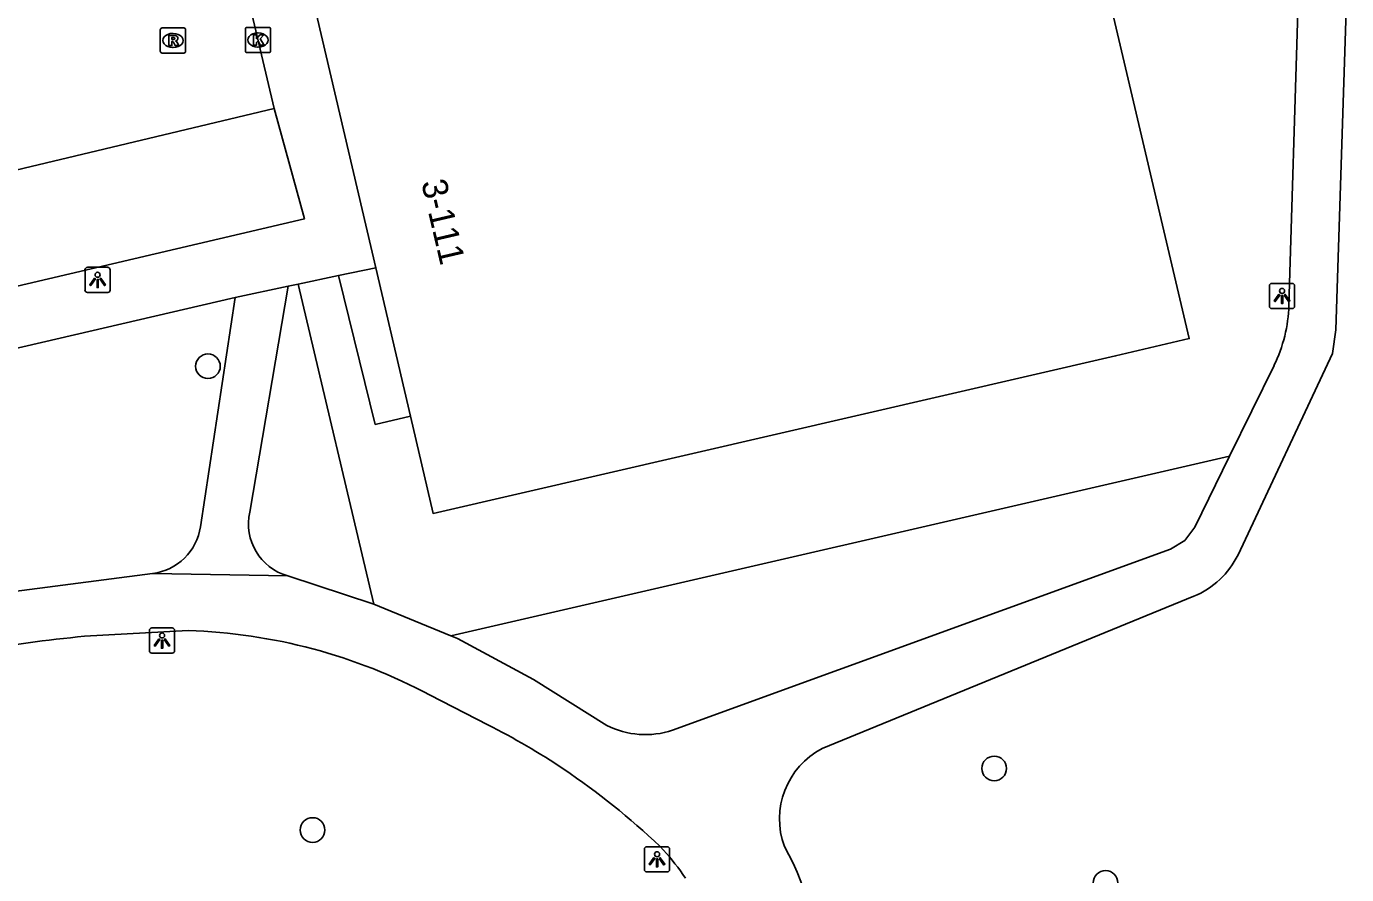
# Model space of a CAD drawing. Extents: x 162990 to 165007, y 383433 to 384336.
# Drawn here: x 164242.3 to 164294.6, y 384013 to 384046.6 of the extents above; entities that cross this region are included whole.
import ezdxf

# ---------------------------------------------------------------- set-up
doc = ezdxf.new("R2010")
doc.units = 0
for name, color, linetype in [('IMGEO_Boom', 7, 'Continuous'), ('IMGEO_Groenvoorziening', 7, 'Continuous'), ('IMGEO_Kolk', 7, 'Continuous'), ('IMGEO_Lichtpunt', 7, 'Continuous'), ('IMGEO_Pand', 7, 'Continuous'), ('IMGEO_Pand_nummerreeks', 7, 'Continuous'), ('IMGEO_Rijbaan_lokaal_open', 7, 'Continuous'), ('IMGEO_Rioolput', 7, 'Continuous'), ('IMGEO_Voetpad_halfverhard', 7, 'Continuous'), ('IMGEO_Voetpad_open', 7, 'Continuous')]:
    doc.layers.add(name, color=color, linetype=linetype)

msp = doc.modelspace()

# ---------------------------------------------------------------- linework, layer by layer
at = {"layer": 'IMGEO_Boom'}
for centre in [(164249.448, 384033.16), (164280.603, 384017.221), (164253.594, 384014.78), (164285.014, 384012.681)]:
    msp.add_circle(centre, 0.489, dxfattribs=at)
at = {"layer": 'IMGEO_Groenvoorziening'}
for points in [[(164253.03, 384036.418), (164256.016, 384023.727)], [(164259.077, 384022.478), (164289.927, 384029.594)]]:
    msp.add_lwpolyline(points, dxfattribs=at)
at = {"layer": 'IMGEO_Kolk'}
for p, q in [((164250.931, 384045.664), (164250.931, 384046.516)), ((164251.006, 384046.59), (164251.858, 384046.59)), ((164251.419, 384046.37), (164251.444, 384046.37)), ((164251.932, 384046.516), (164251.932, 384045.664)), ((164251.442, 384045.81), (164251.417, 384045.81)), ((164251.858, 384045.59), (164251.006, 384045.59))]:
    msp.add_line(p, q, dxfattribs=at)
for points in [[(164250.931, 384045.664), (164250.931, 384046.516)], [(164251.006, 384046.59), (164251.858, 384046.59)], [(164251.252, 384046.29), (164251.375, 384046.29), (164251.375, 384046.139), (164251.505, 384046.29), (164251.669, 384046.29), (164251.523, 384046.139), (164251.676, 384045.89), (164251.524, 384045.89), (164251.439, 384046.054), (164251.375, 384045.987), (164251.375, 384045.89), (164251.252, 384045.89), (164251.252, 384046.29)], [(164251.932, 384046.516), (164251.932, 384045.664)], [(164251.858, 384045.59), (164251.006, 384045.59)]]:
    msp.add_lwpolyline(points, dxfattribs=at)
for centre, start, end in [((164251.008, 384046.514), 91.552, 178.448), ((164251.008, 384046.514), 91.552, 178.448), ((164251.856, 384046.514), 1.552, 88.448), ((164251.856, 384046.514), 1.552, 88.448), ((164251.008, 384045.666), 181.552, 268.448), ((164251.008, 384045.666), 181.552, 268.448), ((164251.856, 384045.666), 271.552, 358.448), ((164251.856, 384045.666), 271.552, 358.448)]:
    msp.add_arc(centre, 0.0765, start, end, dxfattribs=at)
for centre, major_axis, ratio, start_param, end_param in [((164251.418, 384046.09), (-0.387, 0.002), 0.722429, 4.712389, 7.853982), ((164251.443, 384046.09), (-0.39, 0.002), 0.717154, 1.570796, 4.712389)]:
    msp.add_ellipse(centre, major_axis=major_axis, ratio=ratio, start_param=start_param, end_param=end_param, dxfattribs=at)
at = {"layer": 'IMGEO_Lichtpunt'}
for p, q in [((164244.578, 384036.985), (164244.578, 384036.178)), ((164244.578, 384036.985), (164244.578, 384036.178)), ((164245.48, 384037.08), (164244.672, 384037.08)), ((164245.48, 384037.08), (164244.672, 384037.08)), ((164245.574, 384036.178), (164245.574, 384036.985)), ((164245.574, 384036.178), (164245.574, 384036.985)), ((164291.51, 384036.346), (164291.51, 384035.539)), ((164291.51, 384036.346), (164291.51, 384035.539)), ((164292.412, 384036.441), (164291.604, 384036.441)), ((164292.412, 384036.441), (164291.604, 384036.441)), ((164292.506, 384035.539), (164292.506, 384036.346)), ((164292.506, 384035.539), (164292.506, 384036.346)), ((164244.672, 384036.084), (164245.48, 384036.084)), ((164244.672, 384036.084), (164245.48, 384036.084)), ((164291.604, 384035.445), (164292.412, 384035.445)), ((164291.604, 384035.445), (164292.412, 384035.445)), ((164247.132, 384022.692), (164247.132, 384021.885)), ((164247.132, 384022.692), (164247.132, 384021.885)), ((164248.034, 384022.787), (164247.226, 384022.787)), ((164248.034, 384022.787), (164247.226, 384022.787)), ((164248.128, 384021.885), (164248.128, 384022.692)), ((164248.128, 384021.885), (164248.128, 384022.692)), ((164247.226, 384021.791), (164248.034, 384021.791)), ((164247.226, 384021.791), (164248.034, 384021.791)), ((164266.745, 384014.021), (164266.745, 384013.214)), ((164266.745, 384014.021), (164266.745, 384013.214)), ((164267.647, 384014.116), (164266.839, 384014.116)), ((164267.647, 384014.116), (164266.839, 384014.116)), ((164267.741, 384013.214), (164267.741, 384014.021)), ((164267.741, 384013.214), (164267.741, 384014.021)), ((164266.839, 384013.12), (164267.647, 384013.12)), ((164266.839, 384013.12), (164267.647, 384013.12))]:
    msp.add_line(p, q, dxfattribs=at)
for points in [[(164244.952, 384036.649), (164244.991, 384036.621), (164244.803, 384036.359), (164244.765, 384036.386), (164244.952, 384036.649)], [(164245.054, 384036.601), (164245.101, 384036.601), (164245.101, 384036.279), (164245.054, 384036.279), (164245.054, 384036.601)], [(164245.164, 384036.621), (164245.202, 384036.648), (164245.389, 384036.386), (164245.35, 384036.358), (164245.164, 384036.621)], [(164291.884, 384036.01), (164291.923, 384035.982), (164291.735, 384035.72), (164291.697, 384035.747), (164291.884, 384036.01)], [(164291.986, 384035.962), (164292.033, 384035.962), (164292.033, 384035.64), (164291.986, 384035.64), (164291.986, 384035.962)], [(164292.096, 384035.982), (164292.134, 384036.009), (164292.321, 384035.747), (164292.282, 384035.719), (164292.096, 384035.982)], [(164247.506, 384022.356), (164247.545, 384022.328), (164247.357, 384022.066), (164247.319, 384022.093), (164247.506, 384022.356)], [(164247.608, 384022.308), (164247.655, 384022.308), (164247.655, 384021.986), (164247.608, 384021.986), (164247.608, 384022.308)], [(164247.718, 384022.328), (164247.756, 384022.355), (164247.943, 384022.093), (164247.904, 384022.065), (164247.718, 384022.328)], [(164267.119, 384013.685), (164267.158, 384013.657), (164266.97, 384013.395), (164266.932, 384013.422), (164267.119, 384013.685)], [(164267.221, 384013.637), (164267.268, 384013.637), (164267.268, 384013.315), (164267.221, 384013.315), (164267.221, 384013.637)], [(164267.331, 384013.657), (164267.369, 384013.684), (164267.556, 384013.422), (164267.517, 384013.394), (164267.331, 384013.657)]]:
    msp.add_lwpolyline(points, dxfattribs=at)
for centre in [(164245.077, 384036.783), (164292.009, 384036.144), (164247.631, 384022.49), (164267.244, 384013.819)]:
    msp.add_circle(centre, 0.0994, dxfattribs=at)
for centre, start, end in [((164244.672, 384036.985), 90, 180), ((164244.672, 384036.985), 90, 180), ((164245.48, 384036.985), 0, 90), ((164245.48, 384036.985), 0, 90), ((164291.604, 384036.346), 90, 180), ((164291.604, 384036.346), 90, 180), ((164292.412, 384036.346), 0, 90), ((164292.412, 384036.346), 0, 90), ((164244.672, 384036.178), 180, 270), ((164244.672, 384036.178), 180, 270), ((164245.48, 384036.178), 270, 0), ((164245.48, 384036.178), 270, 360), ((164291.604, 384035.539), 180, 270), ((164291.604, 384035.539), 180, 270), ((164292.412, 384035.539), 270, 0), ((164292.412, 384035.539), 270, 360), ((164247.226, 384022.692), 90, 180), ((164247.226, 384022.692), 90, 180), ((164248.034, 384022.692), 0, 90), ((164248.034, 384022.692), 0, 90), ((164247.226, 384021.885), 180, 270), ((164247.226, 384021.885), 180, 270), ((164248.034, 384021.885), 270, 0), ((164248.034, 384021.885), 270, 360), ((164266.839, 384014.021), 90, 180), ((164266.839, 384014.021), 90, 180), ((164267.647, 384014.021), 0, 90), ((164267.647, 384014.021), 0, 90), ((164266.839, 384013.214), 180, 270), ((164266.839, 384013.214), 180, 270), ((164267.647, 384013.214), 270, 0), ((164267.647, 384013.214), 270, 360)]:
    msp.add_arc(centre, 0.0946, start, end, dxfattribs=at)
at = {"layer": 'IMGEO_Pand'}
for points in [[(164257.473, 384031.176), (164258.372, 384027.327), (164285.413, 384033.57), (164288.333, 384034.258), (164281.903, 384061.564)], [(164254.084, 384047.905), (164253.594, 384047.791), (164256.099, 384037.062)], [(164256.099, 384037.062), (164257.473, 384031.176)]]:
    msp.add_lwpolyline(points, dxfattribs=at)
at = {"layer": 'IMGEO_Rijbaan_lokaal_open'}
for points in [[(164249.058, 384056.151), (164252.072, 384043.378)], [(164228.984, 384037.862), (164252.072, 384043.378)]]:
    msp.add_lwpolyline(points, dxfattribs=at)
at = {"layer": 'IMGEO_Rioolput'}
for p, q in [((164247.561, 384045.644), (164247.561, 384046.496)), ((164247.636, 384046.57), (164248.488, 384046.57)), ((164248.049, 384046.35), (164248.074, 384046.35)), ((164248.562, 384046.496), (164248.562, 384045.644)), ((164248.072, 384045.79), (164248.047, 384045.79)), ((164248.488, 384045.57), (164247.636, 384045.57))]:
    msp.add_line(p, q, dxfattribs=at)
for points in [[(164247.561, 384045.644), (164247.561, 384046.496)], [(164247.636, 384046.57), (164248.488, 384046.57)], [(164248.15, 384046.268), (164247.898, 384046.27), (164247.898, 384045.87)], [(164248.562, 384046.496), (164248.562, 384045.644)], [(164247.898, 384045.87), (164248.022, 384045.87), (164248.022, 384046.032), (164248.033, 384046.032)], [(164248.076, 384046.189), (164248.022, 384046.189), (164248.022, 384046.108)], [(164248.022, 384046.108), (164248.074, 384046.108)], [(164248.08, 384046.003), (164248.151, 384045.87), (164248.291, 384045.87), (164248.226, 384045.996)], [(164248.488, 384045.57), (164247.636, 384045.57)]]:
    msp.add_lwpolyline(points, dxfattribs=at)
for centre, radius, start, end in [((164247.638, 384046.494), 0.0765, 91.552, 178.448), ((164247.638, 384046.494), 0.0765, 91.552, 178.448), ((164248.149, 384046.158), 0.109, 350.3612, 89.416), ((164248.486, 384046.494), 0.0765, 1.552, 88.448), ((164248.486, 384046.494), 0.0765, 1.552, 88.448), ((164248.032, 384045.979), 0.0533, 26.0293, 88.6989), ((164248.058, 384046.297), 0.19, 274.7715, 282.9687), ((164248.082, 384046.093), 0.0964, 77.0061, 93.1865), ((164248.096, 384046.15), 0.0378, 276.6634, 79.6772), ((164248.147, 384046.158), 0.112, 277.5842, 350.9817), ((164248.131, 384045.943), 0.108, 29.5134, 73.7905), ((164247.638, 384045.646), 0.0765, 181.552, 268.448), ((164247.638, 384045.646), 0.0765, 181.552, 268.448), ((164248.486, 384045.646), 0.0765, 271.552, 358.448), ((164248.486, 384045.646), 0.0765, 271.552, 358.448)]:
    msp.add_arc(centre, radius, start, end, dxfattribs=at)
for centre, major_axis, ratio, start_param, end_param in [((164248.048, 384046.07), (-0.387, 0.002), 0.722429, 4.712389, 7.853982), ((164248.073, 384046.07), (-0.39, 0.002), 0.717154, 1.570796, 4.712389)]:
    msp.add_ellipse(centre, major_axis=major_axis, ratio=ratio, start_param=start_param, end_param=end_param, dxfattribs=at)
at = {"layer": 'IMGEO_Voetpad_halfverhard'}
for points in [[(164292.281, 384035.58), (164292.635, 384047.208), (164292.541, 384048.333), (164292.196, 384049.407), (164286.261, 384062.529)], [(164290.264, 384025.69), (164294.005, 384033.662), (164294.135, 384034.602), (164294.565, 384047.692)], [(164251.113, 384027.38), (164252.631, 384036.334)], [(164250.523, 384035.89), (164249.155, 384026.801)], [(164289.927, 384029.594), (164291.689, 384033.191)], [(164289.927, 384029.594), (164288.546, 384026.776), (164288.15, 384026.253), (164287.588, 384025.916), (164267.856, 384018.733)], [(164247.256, 384024.944), (164240.139, 384024.02)], [(164252.611, 384024.853), (164247.256, 384024.944)], [(164256.016, 384023.727), (164252.611, 384024.853)], [(164256.016, 384023.727), (164259.077, 384022.478)], [(164273.789, 384018.015), (164288.506, 384024.043)], [(164244.559, 384022.458), (164248.662, 384022.685)], [(164265.248, 384018.924), (164262.347, 384020.743), (164259.336, 384022.372), (164259.077, 384022.478)], [(164258.25, 384020.124), (164260.534, 384018.953)], [(164267.349, 384014.14), (164267.498, 384013.98)], [(164272.64, 384013.47), (164272.293, 384014.122)]]:
    msp.add_lwpolyline(points, dxfattribs=at)
for centre, radius, start, end in [((164286.473, 384035.751), 5.81, 333.8545, 358.3102), ((164253.187, 384026.902), 2.129, 167.0253, 254.2935), ((164246.972, 384027.133), 2.208, 277.3797, 351.339), ((164287.247, 384027.149), 3.351, 292.07, 334.1957), ((164247.985, 384000.923), 21.773, 61.8717, 88.2186), ((164248.547, 383978.561), 44.077, 95.1909, 101.0404), ((164247.779, 383993.698), 28.293, 56.1156, 63.2041), ((164266.783, 384021.988), 3.427, 243.3855, 288.2372), ((164275.259, 384015.216), 3.162, 117.7122, 200.2463), ((164246.823, 383992.448), 29.864, 46.5816, 55.9296), ((164260.237, 384007.364), 9.823, 34.1148, 42.3413), ((164253.699, 384005.254), 20.646, 5.9991, 23.4489)]:
    msp.add_arc(centre, radius, start, end, dxfattribs=at)
at = {"layer": 'IMGEO_Voetpad_open'}
for points in [[(164252.072, 384043.378), (164253.269, 384038.999), (164216.912, 384030.477), (164216.414, 384032.688)], [(164254.622, 384036.755), (164256.099, 384037.062)], [(164252.631, 384036.334), (164250.523, 384035.89)], [(164252.631, 384036.334), (164253.03, 384036.418)], [(164254.622, 384036.755), (164253.03, 384036.418)], [(164257.473, 384031.176), (164256.075, 384030.857), (164254.622, 384036.755)], [(164219.256, 384028.614), (164250.523, 384035.89)]]:
    msp.add_lwpolyline(points, dxfattribs=at)

# ---------------------------------------------------------------- texts
at = {"layer": 'IMGEO_Pand_nummerreeks'}
msp.add_text('3-111', height=1, rotation=283.1434, dxfattribs=at).set_placement((164257.896, 384040.45))

doc.saveas('drawing.dxf')
